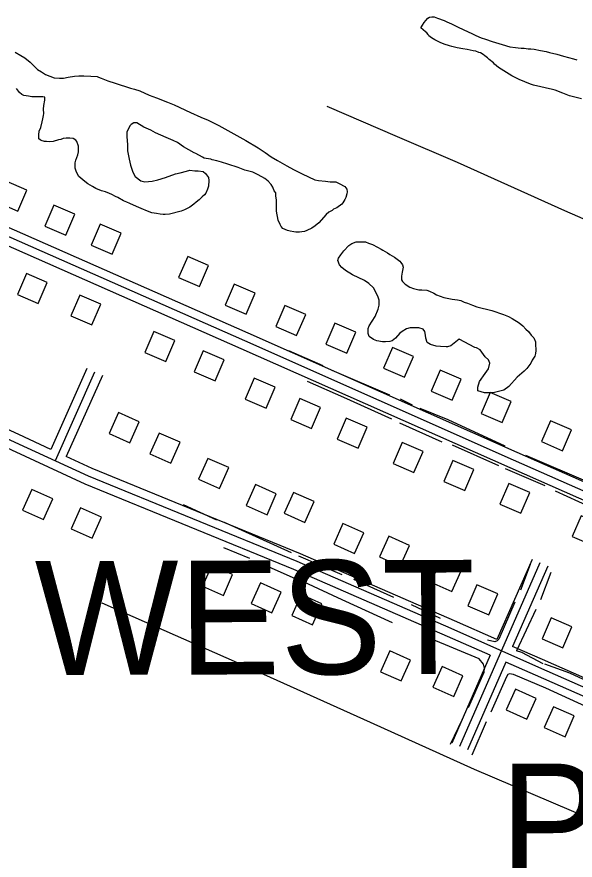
# Model space of a CAD drawing. Extents: x 3297735 to 3335592, y 670436 to 695807.
# Drawn here: x 3302583 to 3303563, y 689220 to 690700 of the extents above; entities that cross this region are included whole.
import ezdxf

# ---------------------------------------------------------------- set-up
doc = ezdxf.new("R2010")
doc.units = 0
for name, color, linetype in [('V-BLDG-OTLN', 7, 'Continuous'), ('V-ROAD-CNTR', 7, 'Continuous'), ('V-SITE-VEGE', 7, 'Continuous'), ('V-TOPO-GNAM-IDEN', 7, 'Continuous'), ('V-TOPO-SHOR', 7, 'Continuous')]:
    doc.layers.add(name, color=color, linetype=linetype)

msp = doc.modelspace()

# ---------------------------------------------------------------- linework, layer by layer
at = {"layer": 'V-BLDG-OTLN'}
for points in [[(3302547.8, 690375.2), (3302584.6, 690359.3), (3302600.4, 690396), (3302563.7, 690411.9)], [(3302631.8, 690332.9), (3302668.5, 690317.1), (3302684.3, 690353.8), (3302647.6, 690369.6)], [(3302713.3, 690299.5), (3302750, 690283.7), (3302765.9, 690320.4), (3302729.2, 690336.3)], [(3302866.7, 690242.8), (3302903.4, 690227), (3302919.3, 690263.7), (3302882.6, 690279.5)], [(3302636, 690233.7), (3302599.3, 690249.5), (3302583.5, 690212.8), (3302620.2, 690197)], [(3302948.4, 690194.4), (3302985.1, 690178.5), (3303001, 690215.2), (3302964.3, 690231.1)], [(3302730, 690196.2), (3302693.3, 690212), (3302677.5, 690175.2), (3302714.2, 690159.4)], [(3303037.2, 690156.7), (3303073.9, 690140.8), (3303089.8, 690177.6), (3303053.1, 690193.4)], [(3303125.3, 690126), (3303162, 690110.1), (3303177.9, 690146.8), (3303141.1, 690162.7)], [(3302859.8, 690132), (3302823.1, 690147.8), (3302807.3, 690111), (3302844, 690095.2)], [(3302946.6, 690098.1), (3302909.9, 690114), (3302894.1, 690077.2), (3302930.8, 690061.4)], [(3303226.4, 690083.4), (3303263.1, 690067.5), (3303278.9, 690104.3), (3303242.2, 690120.1)], [(3303036.3, 690050.2), (3302999.5, 690066), (3302983.7, 690029.3), (3303020.5, 690013.5)], [(3303310.3, 690043.4), (3303347, 690027.5), (3303362.9, 690064.2), (3303326.2, 690080.1)], [(3303398.1, 690004), (3303434.8, 689988.2), (3303450.7, 690024.9), (3303414, 690040.8)], [(3303116.1, 690014.4), (3303079.3, 690030.2), (3303063.5, 689993.5), (3303100.3, 689977.7)], [(3302797.5, 689989.3), (3302761, 690005.5), (3302744.7, 689969), (3302781.3, 689952.7)], [(3303197.8, 689979.9), (3303161, 689995.7), (3303145.2, 689959), (3303182, 689943.2)], [(3303503.9, 689954.6), (3303540.6, 689938.7), (3303556.5, 689975.4), (3303519.8, 689991.3)], [(3302869.2, 689953.4), (3302832.7, 689969.7), (3302816.4, 689933.1), (3302853, 689916.9)], [(3303295.8, 689937.4), (3303259, 689953.2), (3303243.2, 689916.5), (3303279.9, 689900.7)], [(3302954.6, 689909), (3302918, 689925.3), (3302901.8, 689888.8), (3302938.3, 689872.5)], [(3303384.9, 689905.5), (3303348.2, 689921.3), (3303332.4, 689884.6), (3303369.1, 689868.8)], [(3303038.2, 689862.9), (3303001.7, 689879.2), (3302985.4, 689842.7), (3303022, 689826.4)], [(3303483.4, 689865.5), (3303446.6, 689881.3), (3303430.8, 689844.6), (3303467.5, 689828.8)], [(3302645.6, 689854.4), (3302609.1, 689870.7), (3302592.8, 689834.1), (3302629.3, 689817.9)], [(3303104.8, 689849.3), (3303068.3, 689865.5), (3303052, 689829), (3303088.5, 689812.7)], [(3302731, 689822), (3302694.4, 689838.2), (3302678.1, 689801.7), (3302714.7, 689785.4)], [(3303610.2, 689808.8), (3303573.5, 689824.6), (3303557.7, 689787.9), (3303594.4, 689772.1)], [(3303191.9, 689794.6), (3303155.3, 689810.9), (3303139.1, 689774.4), (3303175.6, 689758.1)], [(3303272.1, 689772.5), (3303235.6, 689788.7), (3303219.3, 689752.2), (3303255.8, 689735.9)], [(3303362.6, 689728.1), (3303326, 689744.3), (3303309.8, 689707.8), (3303346.3, 689691.5)], [(3302961.4, 689721.2), (3302924.9, 689737.5), (3302908.6, 689701), (3302945.2, 689684.7)], [(3303046.8, 689690.5), (3303010.2, 689706.8), (3302994, 689670.2), (3303030.5, 689654)], [(3303374.6, 689666.5), (3303411.3, 689650.6), (3303427.1, 689687.3), (3303390.4, 689703.2)], [(3303118.1, 689669.8), (3303081.6, 689686.1), (3303065.3, 689649.5), (3303101.9, 689633.3)], [(3303504.8, 689608.4), (3303541.5, 689592.5), (3303557.4, 689629.3), (3303520.7, 689645.1)], [(3303273.8, 689571), (3303237.3, 689587.3), (3303221, 689550.7), (3303257.6, 689534.5)], [(3303366, 689543.7), (3303329.5, 689560), (3303313.2, 689523.4), (3303349.7, 689507.2)], [(3303494.5, 689504), (3303458, 689520.2), (3303441.7, 689483.7), (3303478.3, 689467.4)], [(3303561.5, 689473), (3303524.9, 689489.2), (3303508.7, 689452.7), (3303545.2, 689436.4)]]:
    msp.add_lwpolyline(points, close=True, dxfattribs=at)
at = {"layer": 'V-ROAD-CNTR'}
for points in [[(3301854.6, 690591.3), (3302066.1, 690501.5), (3302314.8, 690435.8), (3302522.8, 690350.7), (3302988.3, 690145.6), (3303460.5, 689936.4), (3303937.4, 689726.1), (3304329, 689552.5), (3304623.7, 689422.9), (3304950.5, 689286.4), (3305091.7, 689219.1), (3305101.9, 689208.6), (3305113.2, 689192.1), (3305115, 689170.5), (3305109.8, 689145.9), (3305098.6, 689116.2), (3305102.2, 689096.9), (3305109.5, 689085.3), (3305123.4, 689066.5), (3305142.4, 689058.9), (3305408.6, 688945.2), (3305783, 688781.5)], [(3301848.7, 690577.5), (3302061.2, 690487.3), (3302310.1, 690421.5), (3302516.9, 690336.9), (3302982.2, 690131.9), (3303454.4, 689922.7), (3303931.3, 689712.4), (3304323, 689538.8), (3304617.8, 689409.1), (3304944.3, 689272.7), (3305082.8, 689206.7), (3305090.2, 689199.1), (3305098.5, 689186.9), (3305099.9, 689171.4), (3305095.3, 689150.1), (3305083, 689117.6), (3305088, 689091.4), (3305097, 689076.8), (3305113.9, 689054.1), (3305136.7, 689045.1), (3305402.7, 688931.4), (3305791.3, 688761.5)], [(3301842.9, 690563.7), (3302056.3, 690473.1), (3302305.3, 690407.3), (3302511, 690323.1), (3302976.1, 690118.2), (3303448.3, 689909), (3303925.3, 689698.7), (3304316.9, 689525), (3304611.9, 689395.3), (3304938.2, 689259), (3305073.9, 689194.3), (3305078.5, 689189.5), (3305083.9, 689181.7), (3305084.7, 689172.4), (3305080.9, 689154.3), (3305067.5, 689118.9), (3305073.8, 689085.8), (3305084.6, 689068.4), (3305104.4, 689041.7), (3305131, 689031.2), (3305396.7, 688917.6), (3305772, 688753.6)], [(3302705.5, 690082.9), (3302642.2, 689941)], [(3302719.2, 690076.8), (3302649.7, 689921)], [(3302732.9, 690070.7), (3302669.4, 689928.5)], [(3302642.2, 689941), (3302586.2, 689966.9), (3302388.8, 690057.9), (3302308.1, 689881.5)], [(3305661.7, 688429.3), (3305234.8, 688616.6), (3305220.4, 688627.7), (3305211.7, 688634.5), (3305196.7, 688656.3), (3305185.4, 688672.9), (3305132.4, 688803.4), (3305124.2, 688815.4), (3305111.5, 688830.8), (3305094, 688843.2), (3305065.8, 688861.5), (3305029.5, 688880.2), (3304539.8, 689095.6), (3304298.9, 689202), (3304123.4, 689283.8), (3303499.3, 689558.2), (3303345.1, 689626.4), (3303075, 689744), (3302708.6, 689893.8), (3302579.9, 689953.3), (3302396.2, 690038), (3302321.8, 689875.2)], [(3303413.7, 689579.7), (3303339.1, 689612.7), (3303069.2, 689730.2), (3302702.6, 689880.1), (3302573.6, 689939.6), (3302403.6, 690018.1), (3302335.4, 689869)], [(3303425.7, 689607.2), (3303351.2, 689640.2), (3303080.8, 689757.8), (3302714.6, 689907.6), (3302669.4, 689928.5)], [(3303501.1, 689741.9), (3303360, 689419.5)], [(3303487.3, 689747.9), (3303425.7, 689607.2)], [(3303514.8, 689735.9), (3303453.2, 689595)], [(3304202.7, 689263.4), (3304129.6, 689297.4), (3303505.4, 689571.9), (3303453.2, 689595)], [(3303413.7, 689579.7), (3303346.2, 689425.5)], [(3303441.1, 689567.5), (3303373.7, 689413.5)], [(3304190.3, 689236), (3304117.2, 689270.1), (3303493.3, 689544.5), (3303441.1, 689567.5)]]:
    msp.add_lwpolyline(points, dxfattribs=at)
at = {"layer": 'V-SITE-VEGE'}
for p, q in [((3302579.8, 690638.5), (3302589.8, 690632.3)), ((3302589.8, 690632.3), (3302596.4, 690628.4)), ((3302596.4, 690628.4), (3302606.3, 690620.8)), ((3302606.3, 690620.8), (3302619, 690607.9)), ((3302619, 690607.9), (3302625.7, 690604)), ((3302625.7, 690604), (3302633.2, 690599.2)), ((3302633.2, 690599.2), (3302648.4, 690593)), ((3302648.4, 690593), (3302657.4, 690592.4)), ((3302657.4, 690592.4), (3302664.5, 690592.4)), ((3302664.5, 690592.4), (3302672.6, 690594.2)), ((3302672.6, 690594.2), (3302684, 690596.1)), ((3302684, 690596.1), (3302691.6, 690597)), ((3302691.6, 690597), (3302700.1, 690596.9)), ((3302700.1, 690596.9), (3302712.4, 690595.9)), ((3302712.4, 690595.9), (3302723.8, 690595.3)), ((3302723.8, 690595.3), (3302726.2, 690594.4)), ((3302726.2, 690594.4), (3302730.5, 690592.9)), ((3302730.5, 690592.9), (3302742.3, 690588.1)), ((3302742.3, 690588.1), (3302755.1, 690583.7)), ((3302755.1, 690583.7), (3302782.1, 690575)), ((3302587, 690567.3), (3302581.8, 690574.4)), ((3302782.1, 690575), (3302789.2, 690573.1)), ((3302789.2, 690573.1), (3302798.7, 690570.2)), ((3302798.7, 690570.2), (3302814.7, 690563)), ((3302591.2, 690563.9), (3302587, 690567.3)), ((3302595, 690562.5), (3302591.2, 690563.9)), ((3302603.1, 690561), (3302595, 690562.5)), ((3302609.2, 690560), (3302603.1, 690561)), ((3302628.2, 690559.9), (3302609.2, 690560)), ((3302631.5, 690559.4), (3302628.2, 690559.9)), ((3302630, 690544.7), (3302631.5, 690554.2)), ((3302631.5, 690554.2), (3302631.5, 690559.4)), ((3302814.7, 690563), (3302828, 690558.1)), ((3302828, 690558.1), (3302847.4, 690550.4)), ((3302629.5, 690538), (3302630, 690544.7)), ((3302847.4, 690550.4), (3302858.8, 690545.6)), ((3302858.8, 690545.6), (3302887.6, 690532.1)), ((3302628, 690521), (3302629.4, 690527.1)), ((3302629.4, 690527.1), (3302629.9, 690530.4)), ((3302629.9, 690530.4), (3302629.5, 690538)), ((3302887.6, 690532.1), (3302905.6, 690524.4)), ((3302905.6, 690524.4), (3302918.4, 690519.1)), ((3302624.5, 690506.3), (3302627, 690515.8)), ((3302627, 690515.8), (3302628, 690521)), ((3302781.7, 690509.5), (3302775.9, 690498.7)), ((3302783.6, 690511.4), (3302781.7, 690509.5)), ((3302788.3, 690514.2), (3302783.6, 690511.4)), ((3302793.6, 690514.2), (3302788.3, 690514.2)), ((3302805.4, 690506.5), (3302793.6, 690514.2)), ((3302918.4, 690519.1), (3302937.3, 690509.5)), ((3302937.3, 690509.5), (3302984.6, 690483.1)), ((3302621.1, 690493), (3302622.1, 690499.6)), ((3302622.1, 690499.6), (3302624.5, 690506.3)), ((3302775.9, 690498.7), (3302775.8, 690490.1)), ((3302817.7, 690501.2), (3302805.4, 690506.5)), ((3302826.2, 690496.9), (3302817.7, 690501.2)), ((3302845.1, 690488.7), (3302826.2, 690496.9)), ((3302621.1, 690486.4), (3302621.1, 690493)), ((3302623.5, 690484.5), (3302621.1, 690486.4)), ((3302625.4, 690483.5), (3302623.5, 690484.5)), ((3302631, 690481.6), (3302625.4, 690483.5)), ((3302634.4, 690481.5), (3302631, 690481.6)), ((3302640.5, 690481), (3302634.4, 690481.5)), ((3302646.2, 690481.5), (3302640.5, 690481)), ((3302655.7, 690484.2), (3302646.2, 690481.5)), ((3302660, 690485.2), (3302655.7, 690484.2)), ((3302663.8, 690486.6), (3302660, 690485.2)), ((3302669, 690487.5), (3302663.8, 690486.6)), ((3302675.7, 690487.4), (3302669, 690487.5)), ((3302681.4, 690486.5), (3302675.7, 690487.4)), ((3302686.1, 690484), (3302681.4, 690486.5)), ((3302688, 690481.7), (3302686.1, 690484)), ((3302690.8, 690473.1), (3302688, 690481.7)), ((3302775.8, 690490.1), (3302776.7, 690475.4)), ((3302856.9, 690483.4), (3302845.1, 690488.7)), ((3302864.5, 690479.6), (3302856.9, 690483.4)), ((3302984.6, 690483.1), (3303006.4, 690470.1)), ((3302690.7, 690463.6), (3302690.8, 690473.1)), ((3302776.7, 690475.4), (3302777.1, 690465)), ((3302777.1, 690465), (3302779.9, 690450.2)), ((3302875.4, 690472.4), (3302864.5, 690479.6)), ((3302893.8, 690461.8), (3302875.4, 690472.4)), ((3303006.4, 690470.1), (3303018.6, 690462)), ((3302686.3, 690448.9), (3302689.7, 690457.9)), ((3302689.7, 690457.9), (3302690.7, 690463.6)), ((3302779.9, 690450.2), (3302782.2, 690440.2)), ((3302897.1, 690460.4), (3302893.8, 690461.8)), ((3302908.5, 690453.7), (3302897.1, 690460.4)), ((3302911.3, 690452.2), (3302908.5, 690453.7)), ((3302915.1, 690451.7), (3302911.3, 690452.2)), ((3302923.2, 690450.3), (3302915.1, 690451.7)), ((3302925.5, 690449.3), (3302923.2, 690450.3)), ((3303018.6, 690462), (3303029, 690454.8)), ((3303029, 690454.8), (3303040.4, 690448.1)), ((3302684.8, 690434.7), (3302684.9, 690444.2)), ((3302684.9, 690444.2), (3302686.3, 690448.9)), ((3302782.2, 690440.2), (3302786.3, 690427.4)), ((3302933.6, 690447.8), (3302925.5, 690449.3)), ((3302941.7, 690445.4), (3302933.6, 690447.8)), ((3302953, 690441.5), (3302941.7, 690445.4)), ((3302971, 690435.7), (3302953, 690441.5)), ((3302982.9, 690431.4), (3302971, 690435.7)), ((3303040.4, 690448.1), (3303056.9, 690438.5)), ((3303056.9, 690438.5), (3303068.3, 690432.2)), ((3302687.2, 690427.6), (3302684.8, 690434.7)), ((3302691.4, 690419.9), (3302687.2, 690427.6)), ((3302786.3, 690427.4), (3302790.1, 690420.3)), ((3302843.7, 690418.5), (3302861.3, 690424.5)), ((3302861.3, 690424.5), (3302869.4, 690426.4)), ((3302869.4, 690426.4), (3302880.3, 690429.6)), ((3302880.3, 690429.6), (3302886.5, 690431)), ((3302886.5, 690431), (3302895, 690430)), ((3302895, 690430), (3302901.2, 690430)), ((3302901.2, 690430), (3302909.7, 690429)), ((3302909.7, 690429), (3302914, 690425.2)), ((3302914, 690425.2), (3302919.2, 690418.5)), ((3302997.1, 690427.5), (3302982.9, 690431.4)), ((3303006.1, 690423.1), (3302997.1, 690427.5)), ((3303017.9, 690416.4), (3303006.1, 690423.1)), ((3303068.3, 690432.2), (3303083.9, 690425)), ((3303083.9, 690425), (3303105.7, 690414.4)), ((3302701.8, 690411.3), (3302691.4, 690419.9)), ((3302707.4, 690407), (3302701.8, 690411.3)), ((3302715.5, 690402.7), (3302707.4, 690407)), ((3302790.1, 690420.3), (3302800.5, 690412.6)), ((3302800.5, 690412.6), (3302807.6, 690410.7)), ((3302807.6, 690410.7), (3302820.4, 690412)), ((3302820.4, 690412), (3302830.4, 690414.3)), ((3302830.4, 690414.3), (3302843.7, 690418.5)), ((3302919.6, 690412.8), (3302919.1, 690403.3)), ((3302919.2, 690418.5), (3302919.6, 690412.8)), ((3303024, 690411.6), (3303017.9, 690416.4)), ((3303029.2, 690405.9), (3303024, 690411.6)), ((3303032, 690401.1), (3303029.2, 690405.9)), ((3303105.7, 690414.4), (3303112.3, 690413)), ((3303112.3, 690413), (3303124.6, 690411.9)), ((3303124.6, 690411.9), (3303132.7, 690410.9)), ((3303132.7, 690410.9), (3303142.7, 690410.4)), ((3303142.7, 690410.4), (3303148.8, 690407.5)), ((3303148.8, 690407.5), (3303158.7, 690402.2)), ((3302721.6, 690398.9), (3302715.5, 690402.7)), ((3302731.1, 690395), (3302721.6, 690398.9)), ((3302738.2, 690393.1), (3302731.1, 690395)), ((3302745.3, 690390.2), (3302738.2, 690393.1)), ((3302914.7, 690391), (3302912.3, 690387.7)), ((3302917.6, 690397.6), (3302914.7, 690391)), ((3302919.1, 690403.3), (3302917.6, 690397.6)), ((3303034.3, 690395), (3303032, 690401.1)), ((3303037.2, 690391.6), (3303034.3, 690395)), ((3303037.6, 690385.9), (3303037.2, 690391.6)), ((3303158.7, 690402.2), (3303162, 690397.9)), ((3303162, 690397.9), (3303162.5, 690393.2)), ((3303162.5, 690393.2), (3303162, 690389.4)), ((3302749.6, 690388.2), (3302745.3, 690390.2)), ((3302755.7, 690384.9), (3302749.6, 690388.2)), ((3302760, 690383), (3302755.7, 690384.9)), ((3302769.9, 690377.2), (3302760, 690383)), ((3302776, 690374.8), (3302769.9, 690377.2)), ((3302902.8, 690379.2), (3302897.5, 690375)), ((3302908, 690384.4), (3302902.8, 690379.2)), ((3302912.3, 690387.7), (3302908, 690384.4)), ((3303038.5, 690378.3), (3303037.6, 690385.9)), ((3303038.4, 690359.3), (3303038.5, 690378.3)), ((3303158.6, 690379.9), (3303155.2, 690373.8)), ((3303160.5, 690383.2), (3303158.6, 690379.9)), ((3303162, 690389.4), (3303160.5, 690383.2)), ((3302780.8, 690372.4), (3302776, 690374.8)), ((3302792.6, 690367.1), (3302780.8, 690372.4)), ((3302801.1, 690363.7), (3302792.6, 690367.1)), ((3302812, 690358.9), (3302801.1, 690363.7)), ((3302877, 690361.8), (3302870.9, 690359)), ((3302881.8, 690363.7), (3302877, 690361.8)), ((3302886.6, 690366.5), (3302881.8, 690363.7)), ((3302893.2, 690371.2), (3302886.6, 690366.5)), ((3302897.5, 690375), (3302893.2, 690371.2)), ((3303138.5, 690362.5), (3303136.2, 690360.6)), ((3303144.3, 690365.3), (3303138.5, 690362.5)), ((3303153.3, 690371.4), (3303144.3, 690365.3)), ((3303155.2, 690373.8), (3303153.3, 690371.4)), ((3302819.6, 690356), (3302812, 690358.9)), ((3302828.1, 690355), (3302819.6, 690356)), ((3302834.3, 690354), (3302828.1, 690355)), ((3302839.5, 690353.5), (3302834.3, 690354)), ((3302843.3, 690353.5), (3302839.5, 690353.5)), ((3302850.9, 690353.9), (3302843.3, 690353.5)), ((3302870.9, 690359), (3302850.9, 690353.9)), ((3303041.6, 690343.2), (3303038.4, 690359.3)), ((3303125.7, 690353.6), (3303112.8, 690338.5)), ((3303130.4, 690357.3), (3303125.7, 690353.6)), ((3303136.2, 690360.6), (3303130.4, 690357.3)), ((3303044.9, 690335.6), (3303041.6, 690343.2)), ((3303046.8, 690332.2), (3303044.9, 690335.6)), ((3303049.6, 690328.9), (3303046.8, 690332.2)), ((3303106.6, 690333.3), (3303100.4, 690329.5)), ((3303112.8, 690338.5), (3303106.6, 690333.3)), ((3303057.6, 690325.5), (3303049.6, 690328.9)), ((3303062.8, 690324.1), (3303057.6, 690325.5)), ((3303069, 690323.1), (3303062.8, 690324.1)), ((3303072.3, 690322.1), (3303069, 690323.1)), ((3303079, 690322.1), (3303072.3, 690322.1)), ((3303083.2, 690323), (3303079, 690322.1)), ((3303087.5, 690323.4), (3303083.2, 690323)), ((3303091.8, 690325.3), (3303087.5, 690323.4)), ((3303100.4, 690329.5), (3303091.8, 690325.3))]:
    msp.add_line(p, q, dxfattribs=at)
for points in [[(3303574.4, 690556.5), (3303553.2, 690561.7), (3303541.2, 690566.2), (3303527.6, 690571.6), (3303523.4, 690573), (3303489.7, 690580.5), (3303484.4, 690581.9), (3303464.9, 690590.2), (3303451.5, 690596.9), (3303428.2, 690611.3), (3303421.5, 690617.5), (3303419.6, 690619.7), (3303411.8, 690625.7), (3303408.8, 690628.5), (3303404.6, 690631.6), (3303401.5, 690634.4), (3303396.8, 690636.9), (3303394, 690637.8), (3303388.5, 690639.8), (3303383.7, 690640.9), (3303373.1, 690642.9), (3303365.6, 690644.1), (3303355.8, 690646.1), (3303353.6, 690646.7), (3303346.4, 690648.1), (3303342.2, 690649.6), (3303333, 690652.4), (3303326, 690655), (3303316.6, 690659.8), (3303310.5, 690663.2), (3303306.3, 690667.1), (3303304.6, 690669.1), (3303302.4, 690672.1), (3303299.9, 690674.1), (3303292.1, 690680.9), (3303293.3, 690682.8), (3303295.2, 690685.6), (3303298.1, 690690.3), (3303300.6, 690693.6), (3303304.5, 690697.8), (3303307.3, 690699.5), (3303311.5, 690700.3), (3303315.2, 690700.2), (3303321, 690698.2), (3303333, 690693.7), (3303337.7, 690691.7), (3303345.8, 690688), (3303357.7, 690682.4), (3303366.4, 690678.1), (3303382.8, 690670.5), (3303388.3, 690667.7), (3303397.8, 690663.7), (3303405.3, 690660.9), (3303417, 690657.2), (3303435.1, 690651.7), (3303448.5, 690647.5), (3303458.5, 690646.3), (3303462.7, 690646), (3303468.3, 690645.4), (3303473.3, 690645.1), (3303480.3, 690644.2), (3303485.3, 690643.9), (3303491.2, 690643.3), (3303502.3, 690641.3), (3303511.8, 690639.2), (3303517.9, 690637.5), (3303531, 690634.9), (3303542.7, 690631.5), (3303560.3, 690626.7), (3303566.1, 690624.7)], [(3303491.9, 690104.9), (3303487.6, 690097.8), (3303485.2, 690092.6), (3303478.4, 690083.2), (3303473.7, 690078.4), (3303461.3, 690067.6), (3303446.4, 690051.6), (3303437.9, 690045), (3303418.9, 690040.3), (3303403.7, 690040), (3303392.3, 690043.8), (3303392.3, 690050), (3303394.8, 690060), (3303404.8, 690074.1), (3303410.6, 690082.6), (3303413, 690092.1), (3303410.7, 690098.3), (3303405, 690103.6), (3303396.1, 690116), (3303389.9, 690119.3), (3303387.1, 690119.8), (3303359.2, 690134.7), (3303344.9, 690122.9), (3303338.7, 690121.1), (3303336.3, 690121.1), (3303326.4, 690121.6), (3303319.2, 690122.1), (3303308.8, 690125.1), (3303303.1, 690128.4), (3303300.8, 690136), (3303299.9, 690141.3), (3303299, 690147.9), (3303296.2, 690152.2), (3303288.6, 690154.6), (3303283.4, 690154.6), (3303273.4, 690154.2), (3303266.8, 690152.4), (3303259.1, 690148.2), (3303255.3, 690144.9), (3303247.7, 690136.4), (3303241.5, 690131.7), (3303237.7, 690130.3), (3303230.1, 690129.8), (3303224.4, 690129.9), (3303214.9, 690131.8), (3303208.7, 690133.8), (3303201.2, 690139), (3303199.3, 690144.7), (3303199.4, 690153.3), (3303201.3, 690158), (3303211.8, 690174.1), (3303217.1, 690187.3), (3303218.6, 690194), (3303218.7, 690203), (3303216.8, 690208.2), (3303212.1, 690218.2), (3303208.8, 690224.4), (3303200.8, 690232.5), (3303192.8, 690237.3), (3303172, 690247.4), (3303159.7, 690255.1), (3303153.1, 690260.4), (3303149.3, 690265.1), (3303146.5, 690272.3), (3303147.5, 690276.5), (3303151.3, 690282.7), (3303156.6, 690289.3), (3303165.7, 690299.2), (3303170.9, 690302.5), (3303178.5, 690305.3), (3303194.7, 690305.2), (3303200.3, 690302.8), (3303207, 690300.8), (3303215.9, 690296), (3303222.6, 690292.2), (3303225.4, 690290.7), (3303233.4, 690286), (3303237.7, 690283.1), (3303245.7, 690278.3), (3303255.2, 690271.6), (3303257.1, 690269.2), (3303259.9, 690264.9), (3303260.8, 690261.1), (3303259.3, 690252.1), (3303258.3, 690245), (3303257.8, 690238.8), (3303259.7, 690235.5), (3303264.4, 690231.2), (3303272.9, 690225.9), (3303279.1, 690223.5), (3303288.6, 690221.1), (3303293.8, 690221), (3303302.8, 690220.5), (3303307.5, 690218.6), (3303314.6, 690215.2), (3303319.3, 690212.3), (3303332.1, 690207.5), (3303347.3, 690204.5), (3303356.3, 690203.5), (3303362, 690202.1), (3303368.1, 690199.7)], [(3303368.1, 690199.7), (3303373.8, 690197.7), (3303382.8, 690193.9), (3303390.4, 690191.4), (3303416.5, 690184.6), (3303437.3, 690177.9), (3303445.8, 690174), (3303452.4, 690170.6), (3303464.7, 690163), (3303471.3, 690157.7), (3303476.5, 690152), (3303480.8, 690147.7), (3303485.9, 690141.5), (3303490.2, 690136.7), (3303493.5, 690130), (3303493.4, 690122.4), (3303493.9, 690118.6), (3303493.8, 690114.4), (3303493.3, 690109.2), (3303491.9, 690104.9)]]:
    msp.add_lwpolyline(points, dxfattribs=at)
at = {"layer": 'V-TOPO-SHOR'}
for p, q in [((3303120.5, 690087.6), (3303060.4, 690113.9)), ((3303237.6, 690036.1), (3303136.5, 690079.5)), ((3303277.6, 690018.9), (3303256.3, 690028.9)), ((3303329.6, 689953.7), (3303255.1, 689987.1)), ((3303429, 689912.1), (3303347.4, 689948.2)), ((3303589.8, 689881.7), (3303476.3, 689930.5)), ((3303510.6, 689876.9), (3303440.5, 689906.7)), ((3302933.7, 689816.5), (3302875.2, 689843.6)), ((3303065, 689759.6), (3302947.1, 689812.9)), ((3302992, 689749.4), (3302945.9, 689768.4)), ((3303072.8, 689713.3), (3303003.6, 689744)), ((3303154, 689720.7), (3303077.5, 689753.3)), ((3303484, 689739.1), (3303466.8, 689693.9)), ((3303244.3, 689681.1), (3303174.2, 689712.7)), ((3303520.3, 689724.7), (3303502.2, 689676.8)), ((3303326.8, 689644.1), (3303275.7, 689668.2)), ((3303494.1, 689659.9), (3303459.8, 689587.2)), ((3303344, 689423.3), (3303365.2, 689467.3)), ((3303406.6, 689463), (3303381.3, 689404.4))]:
    msp.add_line(p, q, dxfattribs=at)
for points in [[(3303356.3, 690444.4), (3303251, 690489.4), (3303127.8, 690543.2)], [(3305191.4, 689634.8), (3305128.3, 689663.5), (3304954.6, 689740.6), (3304802, 689808.8), (3304628.2, 689885.2), (3304436.8, 689969.5), (3304261.3, 690045.8), (3304046.9, 690139.2), (3303875.8, 690214.6), (3303723.2, 690281.9), (3303545.1, 690360), (3303356.3, 690444.4)], [(3303240.9, 689994.3), (3303156.9, 690032.2), (3303092.8, 690060.2)], [(3303439.9, 689946.7), (3303340.1, 689992.8), (3303290.9, 690012.6)], [(3303654.3, 689811), (3303569.7, 689848.9), (3303528.4, 689867.9)], [(3303242.2, 689636.6), (3303153.7, 689677), (3303087, 689707.9)], [(3303592.5, 689291.6), (3303386.5, 689379.2), (3303203.6, 689461.4), (3303004.8, 689550.9), (3302732.2, 689671)], [(3303456.8, 689672.6), (3303428.8, 689607.7), (3303426.2, 689605.1), (3303421.7, 689603.3), (3303409.3, 689606.2)], [(3303375.6, 689488.1), (3303403.1, 689549.9), (3303404, 689557), (3303402.3, 689564.1), (3303394.4, 689573.1), (3303311.4, 689607.7)], [(3303506.8, 689564.6), (3303469.2, 689584.2), (3303459.8, 689587.2)], [(3303631.1, 689512.2), (3303553.6, 689548), (3303509.5, 689563.7)], [(3303582, 689489.4), (3303511.5, 689521.6), (3303454.7, 689546), (3303447.6, 689546.9), (3303444.9, 689546.1), (3303442.2, 689541.6), (3303414.7, 689479.8)]]:
    msp.add_lwpolyline(points, dxfattribs=at)

# ---------------------------------------------------------------- texts
at = {"layer": 'V-TOPO-GNAM-IDEN'}
for s, rotation, p in [('WEST', 0.1776, (3302614.6, 689544.8)), ('PARISH,', 0.1165, (3303431, 689189.2))]:
    msp.add_text(s, height=200, rotation=rotation, dxfattribs=at).set_placement(p)

doc.saveas('drawing.dxf')
